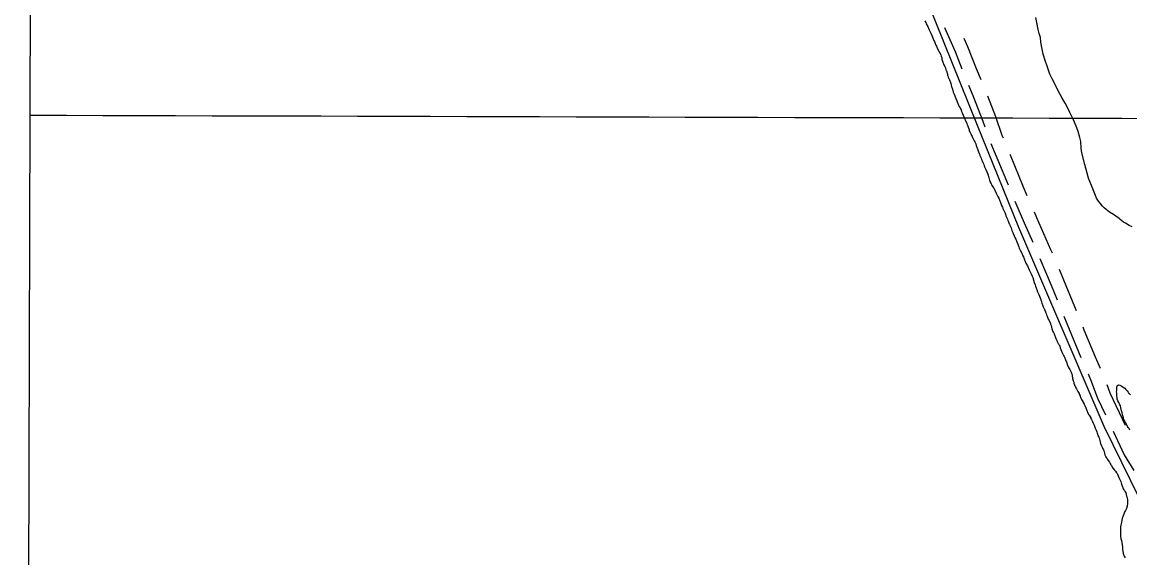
# Model space of a CAD drawing. Extents: x 3172231 to 3210228, y 940198 to 965780.
# Drawn here: x 3176487 to 3178967, y 950801 to 952001 of the extents above; entities that cross this region are included whole.
import ezdxf

# ---------------------------------------------------------------- set-up
doc = ezdxf.new("R2010")
doc.units = 0
for name, color, linetype in [('V-GRID-FRAM', 7, 'Continuous'), ('V-GRID-MAJR', 7, 'Continuous'), ('V-ROAD-CNTR', 7, 'Continuous'), ('V-SITE-VEGE', 7, 'Continuous'), ('V-TOPO-SHOR', 7, 'Continuous')]:
    doc.layers.add(name, color=color, linetype=linetype)

msp = doc.modelspace()

# ---------------------------------------------------------------- linework, layer by layer
at = {"layer": 'V-GRID-FRAM'}
msp.add_lwpolyline([(3176539.592, 963919.479), (3207827.662, 963842.116), (3207790.623, 945652.442), (3176486.679, 945729.845), (3176539.592, 963919.479)], dxfattribs=at)
at = {"layer": 'V-GRID-MAJR'}
msp.add_spline([(3176504.317, 951793.007), (3181720.753, 951778.211), (3186937.193, 951764.175), (3192153.634, 951750.897), (3197370.077, 951738.379), (3202586.522, 951726.618), (3207802.969, 951715.617)], degree=3, dxfattribs=at)
at = {"layer": 'V-ROAD-CNTR'}
for points in [[(3178552.348, 951989.187), (3178575.738, 951935.311), (3178591.087, 951897.005)], [(3178595.293, 951965.602), (3178603.426, 951946.867), (3178623.336, 951897.18), (3178633.231, 951873.084)], [(3178606.187, 951859.966), (3178615.599, 951837.047), (3178638.273, 951779.581), (3178642.645, 951766.865)], [(3178648.257, 951836.015), (3178666.425, 951789.969), (3178680.84, 951748.041), (3178683.215, 951742.354)], [(3178656.181, 951729.24), (3178671.54, 951692.464), (3178694.328, 951636.808)], [(3178698.63, 951705.444), (3178699.264, 951703.928), (3178728.505, 951632.511), (3178736.823, 951613.034)], [(3178709.8, 951599.925), (3178730.419, 951551.647), (3178749.765, 951508.263)], [(3178752.533, 951576.249), (3178757.915, 951563.649), (3178789.804, 951492.136), (3178792.928, 951484.776)], [(3178765.902, 951471.665), (3178791.059, 951412.407), (3178804.524, 951379.427)], [(3178808.559, 951447.957), (3178818.755, 951423.939), (3178843.153, 951364.178), (3178846.654, 951355.5)], [(3178819.599, 951342.377), (3178836.519, 951300.438), (3178857.673, 951249.911)], [(3178861.62, 951318.405), (3178864.267, 951311.844), (3178889.605, 951251.323), (3178900.609, 951226.324)], [(3178873.599, 951213.22), (3178880.738, 951197.004), (3178894.867, 951158.917), (3178912.57, 951121.21)], [(3178915.608, 951189.261), (3178922.557, 951170.529), (3178956.561, 951098.1)], [(3178929.568, 951085.004), (3178954.576, 951031.737), (3178975.759, 950996.458)]]:
    msp.add_lwpolyline(points, dxfattribs=at)
at = {"layer": 'V-SITE-VEGE'}
for p, q in [((3176491.402, 947353.283), (3176509.46, 953561.176)), ((3178508.303, 952004.708), (3178510.183, 952000.536)), ((3178510.183, 952000.536), (3178511.273, 951997.491)), ((3178511.273, 951997.491), (3178514.415, 951991.709)), ((3178514.415, 951991.709), (3178517.079, 951985.932)), ((3178517.079, 951985.932), (3178518.648, 951982.882)), ((3178518.648, 951982.882), (3178521.146, 951976.787)), ((3178521.146, 951976.787), (3178523.813, 951971.331)), ((3178523.813, 951971.331), (3178528.345, 951960.424)), ((3178528.345, 951960.424), (3178529.6, 951958.015)), ((3178529.6, 951958.015), (3178531.319, 951953.686)), ((3178531.319, 951953.686), (3178533.039, 951949.674)), ((3178533.039, 951949.674), (3178533.979, 951947.751)), ((3178533.979, 951947.751), (3178536.015, 951942.938)), ((3178536.015, 951942.938), (3178543.547, 951928.489)), ((3178543.547, 951928.489), (3178544.797, 951925.284)), ((3178544.797, 951925.284), (3178546.197, 951921.274)), ((3178546.197, 951921.274), (3178546.492, 951918.716)), ((3178546.492, 951918.716), (3178548.667, 951911.984)), ((3178548.667, 951911.984), (3178550.848, 951906.053)), ((3178550.848, 951906.053), (3178552.729, 951901.882)), ((3178552.729, 951901.882), (3178553.978, 951898.834)), ((3178553.978, 951898.834), (3178555.219, 951894.669)), ((3178555.219, 951894.669), (3178555.839, 951892.905)), ((3178555.839, 951892.905), (3178556.31, 951891.945)), ((3178556.31, 951891.945), (3178558.479, 951884.572)), ((3178558.479, 951884.572), (3178558.786, 951883.292)), ((3178558.786, 951883.292), (3178558.782, 951882.813)), ((3178558.782, 951882.813), (3178558.936, 951882.172)), ((3178558.936, 951882.172), (3178559.407, 951881.209)), ((3178559.407, 951881.209), (3178560.341, 951878.485)), ((3178560.341, 951878.485), (3178562.997, 951872.229)), ((3178562.997, 951872.229), (3178564.097, 951869.982)), ((3178564.097, 951869.982), (3178564.562, 951868.381)), ((3178564.562, 951868.381), (3178565.5, 951866.294)), ((3178565.5, 951866.294), (3178566.278, 951864.209)), ((3178566.278, 951864.209), (3178567.364, 951860.524)), ((3178567.364, 951860.524), (3178568.132, 951857.164)), ((3178568.132, 951857.164), (3178569.833, 951851.077)), ((3178569.833, 951851.077), (3178571.847, 951844.347)), ((3178571.847, 951844.347), (3178573.567, 951840.178)), ((3178573.567, 951840.178), (3178577.149, 951830.239)), ((3178577.149, 951830.239), (3178579.34, 951825.424)), ((3178579.34, 951825.424), (3178580.272, 951822.54)), ((3178580.272, 951822.54), (3178581.999, 951818.85)), ((3178581.999, 951818.85), (3178582.463, 951817.568)), ((3178582.463, 951817.568), (3178583.563, 951815.479)), ((3178583.563, 951815.479), (3178584.972, 951812.431)), ((3178584.972, 951812.431), (3178587.02, 951809.216)), ((3178587.02, 951809.216), (3178587.958, 951806.971)), ((3178587.958, 951806.971), (3178589.058, 951804.884)), ((3178589.058, 951804.884), (3178590.459, 951800.876)), ((3178590.459, 951800.876), (3178591.712, 951798.308)), ((3178591.712, 951798.308), (3178593.738, 951792.699)), ((3178593.738, 951792.699), (3178597.971, 951783.872)), ((3178597.971, 951783.872), (3178598.28, 951782.75)), ((3178598.28, 951782.75), (3178602.038, 951774.568)), ((3178602.038, 951774.568), (3178603.128, 951771.52)), ((3178603.128, 951771.52), (3178603.439, 951770.4)), ((3178603.439, 951770.4), (3178604.375, 951767.994)), ((3178604.375, 951767.994), (3178607.021, 951760.461)), ((3178607.021, 951760.461), (3178607.637, 951758.219)), ((3178607.637, 951758.219), (3178609.055, 951755.968)), ((3178609.055, 951755.968), (3178611.406, 951750.993)), ((3178611.406, 951750.993), (3178612.815, 951747.784)), ((3178612.815, 951747.784), (3178613.749, 951745.22)), ((3178613.749, 951745.22), (3178614.844, 951742.654)), ((3178614.844, 951742.654), (3178616.724, 951738.642)), ((3178616.724, 951738.642), (3178617.511, 951737.356)), ((3178617.511, 951737.356), (3178618.291, 951735.433)), ((3178618.291, 951735.433), (3178619.866, 951733.02)), ((3178619.866, 951733.02), (3178620.497, 951731.738)), ((3178620.497, 951731.738), (3178621.597, 951729.968)), ((3178621.597, 951729.968), (3178622.221, 951728.525)), ((3178622.221, 951728.525), (3178622.991, 951725.324)), ((3178622.991, 951725.324), (3178623.929, 951723.077)), ((3178623.929, 951723.077), (3178624.552, 951720.994)), ((3178624.552, 951720.994), (3178625.172, 951719.391)), ((3178625.172, 951719.391), (3178625.482, 951718.111)), ((3178625.482, 951718.111), (3178625.795, 951717.627)), ((3178625.795, 951717.627), (3178627.192, 951712.98)), ((3178627.192, 951712.98), (3178629.533, 951707.047)), ((3178629.533, 951707.047), (3178630.942, 951703.84)), ((3178630.942, 951703.84), (3178631.407, 951702.239)), ((3178631.407, 951702.239), (3178633.127, 951698.227)), ((3178633.127, 951698.227), (3178634.067, 951696.301)), ((3178634.067, 951696.301), (3178634.843, 951693.897)), ((3178634.843, 951693.897), (3178636.094, 951691.009)), ((3178636.094, 951691.009), (3178638.136, 951687.157)), ((3178638.136, 951687.157), (3178638.601, 951685.713)), ((3178638.601, 951685.713), (3178640.01, 951682.506)), ((3178640.01, 951682.506), (3178641.098, 951679.141)), ((3178641.098, 951679.141), (3178641.882, 951677.536)), ((3178641.882, 951677.536), (3178643.756, 951672.725)), ((3178643.756, 951672.725), (3178644.696, 951670.959)), ((3178644.696, 951670.959), (3178649.077, 951660.853)), ((3178649.077, 951660.853), (3178649.853, 951658.288)), ((3178649.853, 951658.288), (3178650.621, 951655.087)), ((3178650.621, 951655.087), (3178651.243, 951653.324)), ((3178651.243, 951653.324), (3178652.786, 951647.237)), ((3178652.786, 951647.237), (3178653.568, 951645.155)), ((3178653.568, 951645.155), (3178654.195, 951644.028)), ((3178654.195, 951644.028), (3178654.66, 951642.586)), ((3178654.66, 951642.586), (3178656.386, 951639.215)), ((3178656.386, 951639.215), (3178657.646, 951637.286)), ((3178657.646, 951637.286), (3178658.43, 951635.523)), ((3178658.43, 951635.523), (3178660.793, 951631.986)), ((3178660.793, 951631.986), (3178661.42, 951630.702)), ((3178661.42, 951630.702), (3178663.153, 951627.97)), ((3178663.153, 951627.97), (3178663.935, 951626.205)), ((3178663.935, 951626.205), (3178664.881, 951624.918)), ((3178664.881, 951624.918), (3178667.857, 951618.338)), ((3178667.857, 951618.338), (3178670.368, 951613.523)), ((3178670.368, 951613.523), (3178671.619, 951610.476)), ((3178671.619, 951610.476), (3178673.503, 951606.943)), ((3178673.503, 951606.943), (3178675.686, 951601.172)), ((3178675.686, 951601.172), (3178676.467, 951599.247)), ((3178676.467, 951599.247), (3178677.251, 951597.641)), ((3178677.251, 951597.641), (3178678.644, 951592.996)), ((3178678.644, 951592.996), (3178679.432, 951591.708)), ((3178679.432, 951591.708), (3178679.899, 951590.426)), ((3178679.899, 951590.426), (3178681.623, 951586.738)), ((3178681.623, 951586.738), (3178682.568, 951585.132)), ((3178682.568, 951585.132), (3178682.881, 951584.169)), ((3178682.881, 951584.169), (3178687.106, 951574.863)), ((3178687.106, 951574.863), (3178687.571, 951573.262)), ((3178687.571, 951573.262), (3178688.667, 951570.853)), ((3178688.667, 951570.853), (3178689.754, 951567.488)), ((3178689.754, 951567.488), (3178690.846, 951564.601)), ((3178690.846, 951564.601), (3178691.63, 951562.997)), ((3178691.63, 951562.997), (3178692.093, 951561.555)), ((3178692.093, 951561.555), (3178692.877, 951559.792)), ((3178692.877, 951559.792), (3178694.133, 951557.224)), ((3178694.133, 951557.224), (3178695.222, 951554.176)), ((3178695.222, 951554.176), (3178697.1, 951549.847)), ((3178697.1, 951549.847), (3178697.885, 951548.401)), ((3178697.885, 951548.401), (3178698.196, 951547.44)), ((3178698.196, 951547.44), (3178698.667, 951546.478)), ((3178698.667, 951546.478), (3178701.166, 951540.221)), ((3178701.166, 951540.221), (3178703.189, 951534.292)), ((3178703.189, 951534.292), (3178704.905, 951530.123)), ((3178704.905, 951530.123), (3178705.683, 951527.878)), ((3178705.683, 951527.878), (3178708.19, 951522.582)), ((3178708.19, 951522.582), (3178709.128, 951520.337)), ((3178709.128, 951520.337), (3178709.915, 951518.891)), ((3178709.915, 951518.891), (3178711.795, 951514.879)), ((3178711.795, 951514.879), (3178713.818, 951509.108)), ((3178713.818, 951509.108), (3178716.011, 951504.295)), ((3178716.011, 951504.295), (3178716.79, 951502.053)), ((3178716.79, 951502.053), (3178718.508, 951497.883)), ((3178718.508, 951497.883), (3178719.595, 951494.676)), ((3178719.595, 951494.676), (3178721.478, 951490.828)), ((3178721.478, 951490.828), (3178724.306, 951485.525)), ((3178724.306, 951485.525), (3178725.242, 951483.121)), ((3178725.242, 951483.121), (3178726.184, 951481.354)), ((3178726.184, 951481.354), (3178726.651, 951479.914)), ((3178726.651, 951479.914), (3178727.593, 951478.146)), ((3178727.593, 951478.146), (3178728.687, 951475.578)), ((3178728.687, 951475.578), (3178729.317, 951474.616)), ((3178729.317, 951474.616), (3178730.411, 951471.892)), ((3178730.411, 951471.892), (3178730.718, 951470.767)), ((3178730.718, 951470.767), (3178732.746, 951465.316)), ((3178732.746, 951465.316), (3178733.53, 951463.872)), ((3178733.53, 951463.872), (3178734.308, 951461.627)), ((3178734.308, 951461.627), (3178737.923, 951455.043)), ((3178737.923, 951455.043), (3178741.521, 951446.701)), ((3178741.521, 951446.701), (3178742.306, 951445.258)), ((3178742.306, 951445.258), (3178746.068, 951437.393)), ((3178746.068, 951437.393), (3178748.417, 951432.257)), ((3178748.417, 951432.257), (3178749.664, 951429.052)), ((3178749.664, 951429.052), (3178752.918, 951417.997)), ((3178752.918, 951417.997), (3178754.788, 951412.866)), ((3178754.788, 951412.866), (3178756.195, 951409.659)), ((3178756.195, 951409.659), (3178757.123, 951406.294)), ((3178757.123, 951406.294), (3178757.592, 951405.172)), ((3178757.592, 951405.172), (3178758.524, 951402.129)), ((3178758.524, 951402.129), (3178760.713, 951397.154)), ((3178760.713, 951397.154), (3178762.126, 951394.424)), ((3178762.126, 951394.424), (3178763.695, 951390.895)), ((3178763.695, 951390.895), (3178764.936, 951387.209)), ((3178764.936, 951387.209), (3178767.586, 951380.156)), ((3178767.586, 951380.156), (3178767.893, 951378.714)), ((3178767.893, 951378.714), (3178768.676, 951376.951)), ((3178768.676, 951376.951), (3178768.985, 951375.828)), ((3178768.985, 951375.828), (3178769.454, 951374.866)), ((3178769.454, 951374.866), (3178770.384, 951371.503)), ((3178770.384, 951371.503), (3178771.164, 951369.578)), ((3178771.164, 951369.578), (3178771.469, 951368.136)), ((3178771.469, 951368.136), (3178772.25, 951366.051)), ((3178772.25, 951366.051), (3178772.559, 951364.931)), ((3178772.559, 951364.931), (3178773.341, 951363.164)), ((3178773.341, 951363.164), (3178773.806, 951361.724)), ((3178773.806, 951361.724), (3178774.437, 951360.601)), ((3178774.437, 951360.601), (3178774.908, 951359.477)), ((3178774.908, 951359.477), (3178775.848, 951357.869)), ((3178775.848, 951357.869), (3178778.193, 951352.096)), ((3178778.193, 951352.096), (3178778.508, 951351.775)), ((3178778.508, 951351.775), (3178779.598, 951348.569)), ((3178779.598, 951348.569), (3178780.847, 951345.522)), ((3178780.847, 951345.522), (3178781.777, 951342.477)), ((3178781.777, 951342.477), (3178783.337, 951338.309)), ((3178783.337, 951338.309), (3178784.595, 951336.22)), ((3178784.595, 951336.22), (3178786.319, 951332.689)), ((3178786.319, 951332.689), (3178789.135, 951326.113)), ((3178789.135, 951326.113), (3178789.6, 951324.669)), ((3178789.6, 951324.669), (3178790.694, 951321.943)), ((3178790.694, 951321.943), (3178792.543, 951314.577)), ((3178792.543, 951314.577), (3178794.724, 951308.486)), ((3178794.724, 951308.486), (3178795.978, 951305.758)), ((3178795.978, 951305.758), (3178797.389, 951303.19)), ((3178797.389, 951303.19), (3178798.486, 951300.622)), ((3178798.486, 951300.622), (3178800.67, 951295.17)), ((3178800.67, 951295.17), (3178801.604, 951292.284)), ((3178801.604, 951292.284), (3178802.234, 951291.322)), ((3178802.234, 951291.322), (3178804.104, 951286.351)), ((3178804.104, 951286.351), (3178804.575, 951285.389)), ((3178804.575, 951285.389), (3178805.208, 951284.584)), ((3178805.208, 951284.584), (3178805.99, 951282.978)), ((3178805.99, 951282.978), (3178806.934, 951281.37)), ((3178806.934, 951281.37), (3178808.198, 951279.763)), ((3178808.198, 951279.763), (3178809.138, 951277.995)), ((3178809.138, 951277.995), (3178810.234, 951275.269)), ((3178810.234, 951275.269), (3178811.159, 951271.747)), ((3178811.159, 951271.747), (3178812.72, 951267.737)), ((3178812.72, 951267.737), (3178813.808, 951264.372)), ((3178813.808, 951264.372), (3178816.474, 951258.914)), ((3178816.474, 951258.914), (3178818.508, 951254.263)), ((3178818.508, 951254.263), (3178819.925, 951252.012)), ((3178819.925, 951252.012), (3178820.55, 951250.569)), ((3178820.55, 951250.569), (3178821.811, 951248.639)), ((3178821.811, 951248.639), (3178822.596, 951247.036)), ((3178822.596, 951247.036), (3178823.994, 951242.87)), ((3178823.994, 951242.87), (3178825.088, 951240.142)), ((3178825.088, 951240.142), (3178827.417, 951232.931)), ((3178827.417, 951232.931), (3178828.043, 951231.487)), ((3178828.043, 951231.487), (3178829.297, 951228.759)), ((3178829.297, 951228.759), (3178831.179, 951225.067)), ((3178831.179, 951225.067), (3178832.6, 951223.138)), ((3178832.6, 951223.138), (3178835.899, 951217.194)), ((3178835.899, 951217.194), (3178836.678, 951214.952)), ((3178836.678, 951214.952), (3178837.302, 951213.508)), ((3178837.302, 951213.508), (3178838.228, 951209.824)), ((3178838.228, 951209.824), (3178838.959, 951202.787)), ((3178838.959, 951202.787), (3178840.352, 951197.658)), ((3178840.352, 951197.658), (3178841.441, 951194.455)), ((3178841.441, 951194.455), (3178841.9, 951192.215)), ((3178841.9, 951192.215), (3178842.676, 951189.97)), ((3178842.676, 951189.97), (3178842.83, 951189.17)), ((3178842.83, 951189.17), (3178843.456, 951187.885)), ((3178843.456, 951187.885), (3178843.454, 951187.568)), ((3178843.454, 951187.568), (3178845.341, 951184.195)), ((3178845.341, 951184.195), (3178846.436, 951181.786)), ((3178846.436, 951181.786), (3178847.378, 951180.021)), ((3178847.378, 951180.021), (3178850.835, 951173.758)), ((3178850.835, 951173.758), (3178853.668, 951169.097)), ((3178853.668, 951169.097), (3178853.977, 951167.977)), ((3178853.977, 951167.977), (3178855.538, 951163.969)), ((3178855.538, 951163.969), (3178856.168, 951162.845)), ((3178856.168, 951162.845), (3178856.164, 951162.525)), ((3178856.164, 951162.525), (3178856.791, 951161.401)), ((3178856.791, 951161.401), (3178859.138, 951155.947)), ((3178859.138, 951155.947), (3178861.655, 951151.609)), ((3178861.655, 951151.609), (3178862.124, 951150.487)), ((3178862.124, 951150.487), (3178862.912, 951149.36)), ((3178862.912, 951149.36), (3178864.793, 951145.348)), ((3178864.793, 951145.348), (3178865.259, 951144.066)), ((3178865.259, 951144.066), (3178868.551, 951137.167)), ((3178868.551, 951137.167), (3178870.894, 951131.234)), ((3178870.894, 951131.234), (3178871.203, 951130.111)), ((3178871.203, 951130.111), (3178872.292, 951127.066)), ((3178872.292, 951127.066), (3178873.546, 951124.338)), ((3178873.546, 951124.338), (3178874.645, 951122.411)), ((3178874.645, 951122.411), (3178875.907, 951120.801)), ((3178875.907, 951120.801), (3178877.169, 951118.872)), ((3178877.169, 951118.872), (3178879.53, 951114.856)), ((3178879.53, 951114.856), (3178879.997, 951113.574)), ((3178879.997, 951113.574), (3178881.412, 951111.163)), ((3178881.412, 951111.163), (3178883.45, 951106.832)), ((3178883.45, 951106.832), (3178885.008, 951102.824)), ((3178885.008, 951102.824), (3178887.044, 951098.33)), ((3178887.044, 951098.33), (3178888.603, 951094.001)), ((3178888.603, 951094.001), (3178889.543, 951091.918)), ((3178889.543, 951091.918), (3178890.79, 951088.549)), ((3178890.79, 951088.549), (3178891.572, 951086.944)), ((3178891.572, 951086.944), (3178892.975, 951083.097)), ((3178892.975, 951083.097), (3178894.071, 951080.529)), ((3178894.071, 951080.529), (3178895.932, 951074.602)), ((3178895.932, 951074.602), (3178896.561, 951073.638)), ((3178896.561, 951073.638), (3178897.497, 951071.231)), ((3178897.497, 951071.231), (3178898.13, 951070.269)), ((3178898.13, 951070.269), (3178900.145, 951063.699)), ((3178900.145, 951063.699), (3178901.685, 951057.452)), ((3178901.685, 951057.452), (3178903.553, 951051.845)), ((3178903.553, 951051.845), (3178904.802, 951049.277)), ((3178904.802, 951049.277), (3178906.848, 951045.742)), ((3178906.848, 951045.742), (3178908.104, 951043.174)), ((3178908.104, 951043.174), (3178908.571, 951041.892)), ((3178908.571, 951041.892), (3178909.199, 951040.767)), ((3178909.199, 951040.767), (3178909.666, 951039.483)), ((3178909.666, 951039.483), (3178909.818, 951038.365)), ((3178909.818, 951038.365), (3178910.285, 951037.083)), ((3178910.285, 951037.083), (3178910.741, 951034.681)), ((3178910.741, 951034.681), (3178911.358, 951032.278)), ((3178911.358, 951032.278), (3178912.447, 951029.235)), ((3178912.447, 951029.235), (3178913.238, 951028.109)), ((3178913.238, 951028.109), (3178913.545, 951026.986)), ((3178913.545, 951026.986), (3178914.016, 951026.024)), ((3178914.016, 951026.024), (3178916.384, 951022.806)), ((3178916.384, 951022.806), (3178917.332, 951021.68)), ((3178917.332, 951021.68), (3178918.589, 951019.589)), ((3178918.589, 951019.589), (3178921.905, 951015.245)), ((3178921.905, 951015.245), (3178922.689, 951013.642)), ((3178922.689, 951013.642), (3178925.678, 951008.821)), ((3178925.678, 951008.821), (3178926.149, 951007.696)), ((3178926.149, 951007.696), (3178926.777, 951006.574)), ((3178926.777, 951006.574), (3178927.873, 951004.004)), ((3178927.873, 951004.004), (3178929.294, 951002.236)), ((3178929.294, 951002.236), (3178930.081, 951000.95)), ((3178930.081, 951000.95), (3178933.087, 950997.727)), ((3178933.087, 950997.727), (3178933.876, 950996.6)), ((3178933.876, 950996.6), (3178935.141, 950995.312)), ((3178935.141, 950995.312), (3178937.507, 950991.935)), ((3178937.507, 950991.935), (3178938.451, 950990.327)), ((3178938.451, 950990.327), (3178939.235, 950988.724)), ((3178939.235, 950988.724), (3178942.358, 950981.025)), ((3178942.358, 950981.025), (3178946.282, 950973.478)), ((3178946.282, 950973.478), (3178946.907, 950971.877)), ((3178946.907, 950971.877), (3178948.771, 950965.948)), ((3178948.771, 950965.948), (3178950.794, 950960.176)), ((3178950.794, 950960.176), (3178951.579, 950958.573)), ((3178951.579, 950958.573), (3178951.724, 950956.971)), ((3178951.724, 950956.971), (3178952.191, 950955.53)), ((3178952.191, 950955.53), (3178953.559, 950953.709)), ((3178953.559, 950953.709), (3178955.247, 950951.991)), ((3178955.247, 950951.991), (3178956.924, 950949.304)), ((3178956.924, 950949.304), (3178958.116, 950946.619)), ((3178958.116, 950946.619), (3178959.996, 950939.553)), ((3178959.996, 950939.553), (3178961.18, 950936.139)), ((3178961.18, 950936.139), (3178961.855, 950930.3)), ((3178959.74, 950911.362), (3178957.516, 950907.25)), ((3178961.495, 950917.179), (3178959.74, 950911.362)), ((3178962.027, 950922.522), (3178961.495, 950917.179)), ((3178961.855, 950930.3), (3178962.068, 950926.896)), ((3178962.068, 950926.896), (3178962.027, 950922.522)), ((3178949.047, 950884.722), (3178948.285, 950881.087)), ((3178949.823, 950889.822), (3178949.047, 950884.722)), ((3178951.312, 950893.211), (3178949.823, 950889.822)), ((3178954.055, 950900.963), (3178951.312, 950893.211)), ((3178956.037, 950905.077), (3178954.055, 950900.963)), ((3178957.516, 950907.25), (3178956.037, 950905.077)), ((3178946.18, 950863.361), (3178946.1, 950854.612)), ((3178946.487, 950870.411), (3178946.18, 950863.361)), ((3178948.285, 950881.087), (3178946.487, 950870.411)), ((3178946.1, 950854.612), (3178946.307, 950850.479)), ((3178946.307, 950850.479), (3178947.22, 950843.909)), ((3178947.22, 950843.909), (3178948.398, 950839.766)), ((3178948.398, 950839.766), (3178950.254, 950830.028)), ((3178950.254, 950830.028), (3178950.692, 950824.677)), ((3178950.692, 950824.677), (3178950.897, 950820.544)), ((3178950.897, 950820.544), (3178952.51, 950810.808)), ((3178952.51, 950810.808), (3178954.644, 950804.954)), ((3178954.644, 950804.954), (3178956.307, 950800.809))]:
    msp.add_line(p, q, dxfattribs=at)
for points in [[(3178858.163, 951719.102), (3178857.153, 951733.669), (3178855.239, 951742.822), (3178851.65, 951756.269), (3178848.585, 951764.576), (3178843.276, 951777.183), (3178839.641, 951785.494), (3178832.915, 951799.256), (3178830.675, 951804.129), (3178821.969, 951819.906), (3178815.505, 951831.099), (3178806.807, 951847.733), (3178801.2, 951858.915), (3178793.059, 951874.117), (3178787.734, 951885.012), (3178781.9, 951902.478), (3178778, 951913.361), (3178773.298, 951929.958), (3178770.546, 951941.115), (3178768.113, 951956.264), (3178766.781, 951966.838), (3178764.299, 951976.281), (3178762.096, 951985.149), (3178759.095, 952000.591), (3178756.627, 952011.462)], [(3178972.458, 951542.806), (3178965.923, 951546.005), (3178957.114, 951550.652), (3178952.859, 951553.544), (3178945.772, 951559.03), (3178943.509, 951561.334), (3178935.565, 951566.544), (3178930.179, 951570.589), (3178921.948, 951575.803), (3178914.293, 951581.581), (3178909.76, 951585.333), (3178905.8, 951589.365), (3178900.723, 951595.976), (3178897.053, 951600.291), (3178892.549, 951607.183), (3178890.313, 951612.626), (3178887.245, 951620.646), (3178883.884, 951627.812), (3178874.4, 951652.163), (3178866.392, 951682.205), (3178859.781, 951708.528), (3178858.163, 951719.102)]]:
    msp.add_lwpolyline(points, dxfattribs=at)
at = {"layer": 'V-TOPO-SHOR'}
for points in [[(3178989.828, 950932.612), (3178909.978, 951095.096), (3178718.479, 951541.41), (3178626.309, 951769.908), (3178512.871, 952051.96), (3178473.836, 952132.307), (3178447.257, 952201.924), (3178392.388, 952369.696), (3178330.482, 952576.719), (3178234.979, 952899.744), (3178155.342, 953147.828), (3178079.275, 953397.687), (3178029.764, 953569.012), (3178006.867, 953684.987), (3177984.138, 953868.729), (3177944.087, 954259.385), (3177868.624, 954753.563), (3177847.81, 954990.801), (3177846.402, 955142.39), (3177841.497, 955322.522), (3177823.035, 955789.809), (3177817.946, 955895.04), (3177808.202, 956282.053), (3177812.179, 956447.896)], [(3178938.287, 951179.978), (3178938.162, 951183.654), (3178938.67, 951186.845), (3178941.566, 951188.895), (3178944.755, 951188.068), (3178949.047, 951185.95), (3178952.383, 951183.843), (3178955.716, 951181.256), (3178958.402, 951178.035), (3178958.718, 951177.713), (3178961.089, 951174.975), (3178963.299, 951172.079), (3178965.194, 951169.505), (3178965.669, 951169.021), (3178968.362, 951166.599)], [(3178967.15, 951087.363), (3178965.261, 951090.577), (3178963.529, 951093.149), (3178961.954, 951095.719), (3178960.387, 951098.931), (3178957.872, 951103.586), (3178955.986, 951106.799), (3178953.794, 951111.772), (3178952.867, 951115.136), (3178951.624, 951118.983), (3178950.692, 951121.866), (3178949.61, 951125.872), (3178948.533, 951130.355), (3178947.605, 951133.718), (3178947.157, 951136.919), (3178946.239, 951141.4), (3178944.988, 951144.288), (3178942.16, 951149.426), (3178940.114, 951152.801), (3178939.028, 951156.326), (3178938.582, 951159.844), (3178938.299, 951164.002), (3178938.328, 951167.037), (3178938.037, 951170.076), (3178937.265, 951173.117), (3178938.25, 951175.984), (3178938.287, 951179.978)]]:
    msp.add_lwpolyline(points, dxfattribs=at)

doc.saveas('drawing.dxf')
